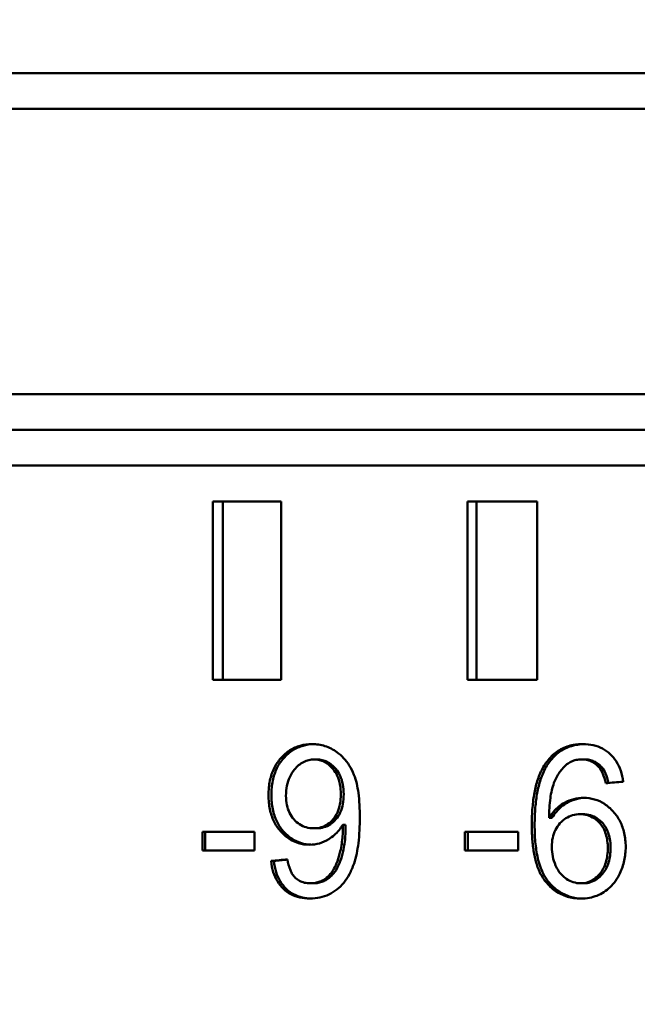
# Model space of a CAD drawing. Header units: millimetres. Extents: x 0 to 14369, y -869 to 2970.
# Tile 287 of 656: x 2131 to 2140, y 398 to 411. Entities that reach past the tile are written whole.
import ezdxf

# ---------------------------------------------------------------- set-up
doc = ezdxf.new("R2010")
doc.units = ezdxf.units.MM
doc.header["$LTSCALE"] = 10
doc.layers.add('Detailumgrenzung (ISO)', color=7, linetype='Continuous', lineweight=25)
doc.layers.add('Sichtbar (ISO)', color=7, linetype='Continuous', lineweight=50)

# ---------------------------------------------------------------- blocks, each defined once
blk = doc.blocks.new('2DDetail3')
at = {"layer": 'Detailumgrenzung (ISO)'}
blk.add_circle((191.4219, 29.8398), 30.9875, dxfattribs=at)

msp = doc.modelspace()

# ---------------------------------------------------------------- linework, layer by layer
at = {"layer": 'Sichtbar (ISO)'}
for p, q in [((2141.77, 410.635), (2123.263, 410.635)), ((2122.982, 410.135), (2161.434, 410.135)), ((2122.982, 406.135), (2161.434, 406.135)), ((2106.781, 405.635), (2161.061, 405.635)), ((2123.263, 405.635), (2161.455, 405.635)), ((2106.388, 405.135), (2161.184, 405.135)), ((2134.786, 404.635), (2133.831, 404.635)), ((2133.831, 404.635), (2133.831, 402.135)), ((2133.969, 402.135), (2133.969, 404.635)), ((2134.786, 402.135), (2134.786, 404.635)), ((2138.374, 404.635), (2137.397, 404.635)), ((2137.397, 404.635), (2137.397, 402.135)), ((2137.526, 402.135), (2137.526, 404.635)), ((2138.374, 402.135), (2138.374, 404.635)), ((2133.831, 402.135), (2134.786, 402.135)), ((2137.397, 402.135), (2138.374, 402.135)), ((2135.249, 401.018), (2135.289, 401.018)), ((2138.999, 401.019), (2139.038, 401.019)), ((2138.542, 400.198), (2138.582, 400.198)), ((2139.016, 400.25), (2138.977, 400.25)), ((2135.243, 400.053), (2135.282, 400.053)), ((2135.65, 400.102), (2135.689, 400.102)), ((2134.412, 400.003), (2133.683, 400.003)), ((2133.683, 400.003), (2133.683, 399.741)), ((2133.723, 399.741), (2133.723, 400.003)), ((2134.412, 399.741), (2134.412, 400.003)), ((2137.363, 400.003), (2137.363, 399.741)), ((2138.109, 400.003), (2137.363, 400.003)), ((2137.403, 399.741), (2137.403, 400.003)), ((2138.109, 399.741), (2138.109, 400.003)), ((2133.683, 399.741), (2134.412, 399.741)), ((2137.363, 399.741), (2138.109, 399.741)), ((2134.645, 399.595), (2134.684, 399.595)), ((2135.196, 399.282), (2135.236, 399.282)), ((2138.986, 399.282), (2139.026, 399.282))]:
    msp.add_line(p, q, dxfattribs=at)
for centre, major_axis, ratio, start_param, end_param in [((2138.66, 398.809), (0.508, 2.146), 0.232615, 5.829087, 6.120732), ((2138.7, 398.809), (0.508, 2.146), 0.232622, 5.832183, 6.120735), ((2135.341, 400.411), (-0.047, 1.038), 0.312831, 3.594981, 3.986145), ((2135.381, 400.411), (-0.047, 1.038), 0.312831, 3.594982, 3.986145), ((2139.853, 399.985), (-1.243, -0.389), 0.699788, 6.067815, 6.356431), ((2140.353, 405.755), (1.444, 6.464), 0.228395, 3.052593, 3.192559)]:
    msp.add_ellipse(centre, major_axis=major_axis, ratio=ratio, start_param=start_param, end_param=end_param, dxfattribs=at)
for points, knots in [([(2134.783, 401.036), (2134.822, 401.08), (2134.865, 401.117), (2134.91, 401.146), (2134.955, 401.175), (2135.003, 401.196), (2135.054, 401.211), (2135.106, 401.226), (2135.161, 401.233), (2135.22, 401.233)], [0, 0, 0, 0, 0.333333, 0.333333, 0.333333, 0.666667, 0.666667, 0.666667, 1, 1, 1, 1]), ([(2134.822, 401.036), (2134.862, 401.08), (2134.904, 401.117), (2134.949, 401.146), (2134.994, 401.175), (2135.042, 401.196), (2135.094, 401.211), (2135.139, 401.224), (2135.188, 401.231), (2135.239, 401.233)], [0, 0, 0, 0, 0.3333333, 0.3333333, 0.3333333, 0.6666667, 0.6666667, 0.6666667, 0.9616728, 0.9616728, 0.9616728, 0.9616728]), ([(2135.22, 401.233), (2135.282, 401.233), (2135.342, 401.224), (2135.46, 401.186), (2135.515, 401.158), (2135.567, 401.121)], [0.000001, 0.000001, 0.000001, 0.000001, 0.02009548, 0.02009548, 0.04015758, 0.04015758, 0.04015758, 0.04015758]), ([(2135.567, 401.121), (2135.601, 401.097), (2135.633, 401.069), (2135.662, 401.038), (2135.692, 401.006), (2135.718, 400.972), (2135.742, 400.933), (2135.767, 400.894), (2135.788, 400.851), (2135.807, 400.804)], [0, 0, 0, 0, 0.333333, 0.333333, 0.333333, 0.666667, 0.666667, 0.666667, 1, 1, 1, 1]), ([(2138.513, 400.99), (2138.554, 401.044), (2138.6, 401.089), (2138.65, 401.125), (2138.701, 401.161), (2138.756, 401.188), (2138.816, 401.206), (2138.877, 401.224), (2138.942, 401.233), (2139.014, 401.233)], [0, 0, 0, 0, 0.333333, 0.333333, 0.333333, 0.666667, 0.666667, 0.666667, 1, 1, 1, 1]), ([(2138.552, 400.99), (2138.593, 401.044), (2138.639, 401.089), (2138.69, 401.125), (2138.74, 401.161), (2138.795, 401.188), (2138.856, 401.206), (2138.91, 401.222), (2138.97, 401.231), (2139.033, 401.233)], [0, 0, 0, 0, 0.3333333, 0.3333333, 0.3333333, 0.6666667, 0.6666667, 0.6666667, 0.9682731, 0.9682731, 0.9682731, 0.9682731]), ([(2139.014, 401.233), (2139.066, 401.233), (2139.116, 401.228), (2139.162, 401.217), (2139.208, 401.207), (2139.25, 401.191), (2139.29, 401.17), (2139.329, 401.149), (2139.365, 401.123), (2139.398, 401.093)], [0, 0, 0, 0, 0.3333333, 0.3333333, 0.3333333, 0.6666667, 0.6666667, 0.6666667, 1, 1, 1, 1]), ([(2134.609, 400.517), (2134.609, 400.59), (2134.616, 400.658), (2134.629, 400.721), (2134.642, 400.784), (2134.661, 400.841), (2134.687, 400.894), (2134.713, 400.946), (2134.745, 400.994), (2134.783, 401.036)], [0, 0, 0, 0, 0.3333333, 0.3333333, 0.3333333, 0.6666667, 0.6666667, 0.6666667, 1, 1, 1, 1]), ([(2134.649, 400.517), (2134.649, 400.59), (2134.655, 400.658), (2134.668, 400.721), (2134.681, 400.784), (2134.701, 400.841), (2134.727, 400.894), (2134.752, 400.946), (2134.784, 400.994), (2134.822, 401.036)], [0, 0, 0, 0, 0.3333333, 0.3333333, 0.3333333, 0.6666667, 0.6666667, 0.6666667, 1, 1, 1, 1]), ([(2135.249, 401.018), (2135.223, 401.018), (2135.198, 401.015), (2135.147, 401.003), (2135.123, 400.994), (2135.051, 400.957), (2135.009, 400.92), (2134.972, 400.876)], [0.000001, 0.000001, 0.000001, 0.000001, 0.00848454, 0.00848454, 0.0168138, 0.0168138, 0.03461822, 0.03461822, 0.03461822, 0.03461822]), ([(2135.512, 400.886), (2135.495, 400.907), (2135.475, 400.926), (2135.435, 400.96), (2135.414, 400.973), (2135.369, 400.996), (2135.347, 401.004), (2135.299, 401.015), (2135.274, 401.018), (2135.249, 401.018)], [0.000001, 0.000001, 0.000001, 0.000001, 0.00853053, 0.00853053, 0.01659696, 0.01659696, 0.02447282, 0.02447282, 0.03257589, 0.03257589, 0.03257589, 0.03257589]), ([(2135.552, 400.886), (2135.534, 400.907), (2135.515, 400.926), (2135.474, 400.96), (2135.453, 400.973), (2135.409, 400.996), (2135.386, 401.004), (2135.338, 401.015), (2135.314, 401.018), (2135.289, 401.018)], [0.000001, 0.000001, 0.000001, 0.000001, 0.00853053, 0.00853053, 0.01659696, 0.01659696, 0.02447282, 0.02447282, 0.03257589, 0.03257589, 0.03257589, 0.03257589]), ([(2138.3, 400.097), (2138.3, 400.142), (2138.301, 400.185), (2138.302, 400.226), (2138.304, 400.267), (2138.306, 400.306), (2138.31, 400.343), (2138.313, 400.38), (2138.316, 400.416), (2138.321, 400.45), (2138.325, 400.484), (2138.331, 400.518), (2138.337, 400.55), (2138.343, 400.582), (2138.349, 400.614), (2138.357, 400.645), (2138.365, 400.676), (2138.374, 400.707), (2138.384, 400.737), (2138.394, 400.767), (2138.405, 400.797), (2138.418, 400.826), (2138.431, 400.855), (2138.445, 400.884), (2138.46, 400.911), (2138.476, 400.939), (2138.493, 400.965), (2138.513, 400.99)], [0, 0, 0, 0, 0.111111, 0.111111, 0.111111, 0.222222, 0.222222, 0.222222, 0.333333, 0.333333, 0.333333, 0.444444, 0.444444, 0.444444, 0.555556, 0.555556, 0.555556, 0.666667, 0.666667, 0.666667, 0.777778, 0.777778, 0.777778, 0.888889, 0.888889, 0.888889, 1, 1, 1, 1]), ([(2138.34, 400.097), (2138.34, 400.142), (2138.34, 400.185), (2138.342, 400.226), (2138.344, 400.267), (2138.346, 400.306), (2138.349, 400.343), (2138.352, 400.38), (2138.356, 400.416), (2138.361, 400.45), (2138.365, 400.484), (2138.37, 400.518), (2138.376, 400.55), (2138.382, 400.582), (2138.389, 400.614), (2138.397, 400.645), (2138.405, 400.676), (2138.414, 400.707), (2138.424, 400.737), (2138.434, 400.767), (2138.445, 400.797), (2138.457, 400.826), (2138.47, 400.855), (2138.484, 400.884), (2138.5, 400.911), (2138.516, 400.939), (2138.533, 400.965), (2138.552, 400.99)], [0, 0, 0, 0, 0.111111, 0.111111, 0.111111, 0.222222, 0.222222, 0.222222, 0.333333, 0.333333, 0.333333, 0.444444, 0.444444, 0.444444, 0.555556, 0.555556, 0.555556, 0.666667, 0.666667, 0.666667, 0.777778, 0.777778, 0.777778, 0.888889, 0.888889, 0.888889, 1, 1, 1, 1]), ([(2138.999, 401.019), (2138.972, 401.019), (2138.947, 401.017), (2138.923, 401.011), (2138.899, 401.006), (2138.876, 400.999), (2138.855, 400.988), (2138.833, 400.978), (2138.813, 400.965), (2138.793, 400.95)], [0, 0, 0, 0, 0.3333333, 0.3333333, 0.3333333, 0.6666667, 0.6666667, 0.6666667, 1, 1, 1, 1]), ([(2139.243, 400.907), (2139.227, 400.925), (2139.209, 400.942), (2139.172, 400.97), (2139.153, 400.982), (2139.111, 401.001), (2139.09, 401.008), (2139.045, 401.017), (2139.022, 401.019), (2138.999, 401.019)], [0.000001, 0.000001, 0.000001, 0.000001, 0.00745007, 0.00745007, 0.0146107, 0.0146107, 0.02177164, 0.02177164, 0.02923862, 0.02923862, 0.02923862, 0.02923862]), ([(2139.282, 400.907), (2139.266, 400.925), (2139.249, 400.942), (2139.212, 400.97), (2139.192, 400.982), (2139.151, 401.001), (2139.13, 401.008), (2139.085, 401.017), (2139.062, 401.019), (2139.038, 401.019)], [0.000001, 0.000001, 0.000001, 0.000001, 0.00745009, 0.00745009, 0.01461074, 0.01461074, 0.02177171, 0.02177171, 0.02923872, 0.02923872, 0.02923872, 0.02923872]), ([(2139.398, 401.093), (2139.432, 401.062), (2139.461, 401.027), (2139.485, 400.988), (2139.51, 400.95), (2139.53, 400.907), (2139.546, 400.86), (2139.562, 400.812), (2139.573, 400.761), (2139.58, 400.705)], [0, 0, 0, 0, 0.3333333, 0.3333333, 0.3333333, 0.6666667, 0.6666667, 0.6666667, 1, 1, 1, 1]), ([(2134.972, 400.876), (2134.946, 400.845), (2134.924, 400.81), (2134.906, 400.772), (2134.889, 400.735), (2134.876, 400.694), (2134.867, 400.65), (2134.858, 400.606), (2134.854, 400.559), (2134.854, 400.509)], [0, 0, 0, 0, 0.333333, 0.333333, 0.333333, 0.666667, 0.666667, 0.666667, 1, 1, 1, 1]), ([(2135.623, 400.53), (2135.623, 400.579), (2135.619, 400.625), (2135.611, 400.668), (2135.603, 400.711), (2135.59, 400.752), (2135.573, 400.788), (2135.557, 400.824), (2135.537, 400.857), (2135.512, 400.886)], [0, 0, 0, 0, 0.333333, 0.333333, 0.333333, 0.666667, 0.666667, 0.666667, 1, 1, 1, 1]), ([(2135.663, 400.53), (2135.663, 400.579), (2135.659, 400.625), (2135.65, 400.668), (2135.642, 400.711), (2135.63, 400.752), (2135.613, 400.788), (2135.597, 400.824), (2135.576, 400.857), (2135.552, 400.886)], [0, 0, 0, 0, 0.333333, 0.333333, 0.333333, 0.666667, 0.666667, 0.666667, 1, 1, 1, 1]), ([(2138.793, 400.95), (2138.753, 400.918), (2138.719, 400.881), (2138.657, 400.792), (2138.632, 400.741), (2138.611, 400.688)], [0.000001, 0.000001, 0.000001, 0.000001, 0.01590398, 0.01590398, 0.03313554, 0.03313554, 0.03313554, 0.03313554]), ([(2135.807, 400.804), (2135.838, 400.725), (2135.857, 400.636), (2135.884, 400.44), (2135.889, 400.32), (2135.889, 400.208)], [0.000001, 0.000001, 0.000001, 0.000001, 0.02571329, 0.02571329, 0.0595664, 0.0595664, 0.0595664, 0.0595664]), ([(2138.611, 400.688), (2138.586, 400.623), (2138.57, 400.549), (2138.548, 400.387), (2138.543, 400.29), (2138.542, 400.198)], [0.000001, 0.000001, 0.000001, 0.000001, 0.02130455, 0.02130455, 0.04904989, 0.04904989, 0.04904989, 0.04904989]), ([(2134.776, 400.014), (2134.739, 400.056), (2134.709, 400.102), (2134.684, 400.153), (2134.659, 400.204), (2134.641, 400.26), (2134.628, 400.321), (2134.615, 400.382), (2134.609, 400.447), (2134.609, 400.517)], [0, 0, 0, 0, 0.333333, 0.333333, 0.333333, 0.666667, 0.666667, 0.666667, 1, 1, 1, 1]), ([(2134.815, 400.014), (2134.779, 400.056), (2134.748, 400.102), (2134.724, 400.153), (2134.699, 400.204), (2134.68, 400.26), (2134.668, 400.321), (2134.655, 400.382), (2134.649, 400.447), (2134.649, 400.517)], [0, 0, 0, 0, 0.333333, 0.333333, 0.333333, 0.666667, 0.666667, 0.666667, 1, 1, 1, 1]), ([(2134.854, 400.509), (2134.854, 400.463), (2134.858, 400.42), (2134.867, 400.381), (2134.875, 400.341), (2134.887, 400.304), (2134.904, 400.271), (2134.92, 400.237), (2134.941, 400.207), (2134.965, 400.179)], [0, 0, 0, 0, 0.3333333, 0.3333333, 0.3333333, 0.6666667, 0.6666667, 0.6666667, 1, 1, 1, 1]), ([(2135.515, 400.179), (2135.539, 400.207), (2135.559, 400.238), (2135.575, 400.274), (2135.591, 400.31), (2135.604, 400.351), (2135.611, 400.393), (2135.619, 400.436), (2135.623, 400.482), (2135.623, 400.53)], [0, 0, 0, 0, 0.333333, 0.333333, 0.333333, 0.666667, 0.666667, 0.666667, 1, 1, 1, 1]), ([(2135.555, 400.179), (2135.579, 400.207), (2135.599, 400.239), (2135.615, 400.274), (2135.631, 400.31), (2135.643, 400.351), (2135.651, 400.393), (2135.659, 400.436), (2135.663, 400.482), (2135.663, 400.53)], [0, 0, 0, 0, 0.333333, 0.333333, 0.333333, 0.666667, 0.666667, 0.666667, 1, 1, 1, 1]), ([(2138.758, 400.411), (2138.799, 400.433), (2138.843, 400.451), (2138.933, 400.474), (2138.979, 400.48), (2139.026, 400.48)], [0.000001, 0.000001, 0.000001, 0.000001, 0.01492221, 0.01492221, 0.02976783, 0.02976783, 0.02976783, 0.02976783]), ([(2138.798, 400.411), (2138.839, 400.433), (2138.883, 400.451), (2138.967, 400.473), (2139.006, 400.478), (2139.046, 400.48)], [0.000001, 0.000001, 0.000001, 0.000001, 0.01492226, 0.01492226, 0.02768951, 0.02768951, 0.02768951, 0.02768951]), ([(2139.026, 400.48), (2139.08, 400.48), (2139.132, 400.473), (2139.181, 400.458), (2139.229, 400.444), (2139.275, 400.423), (2139.318, 400.395), (2139.362, 400.366), (2139.403, 400.331), (2139.442, 400.288)], [0, 0, 0, 0, 0.3333333, 0.3333333, 0.3333333, 0.6666667, 0.6666667, 0.6666667, 1, 1, 1, 1]), ([(2138.542, 400.198), (2138.562, 400.23), (2138.584, 400.26), (2138.606, 400.286), (2138.629, 400.313), (2138.653, 400.336), (2138.678, 400.357), (2138.704, 400.378), (2138.73, 400.396), (2138.758, 400.411)], [0, 0, 0, 0, 0.333333, 0.333333, 0.333333, 0.666667, 0.666667, 0.666667, 1, 1, 1, 1]), ([(2138.582, 400.198), (2138.602, 400.23), (2138.623, 400.26), (2138.646, 400.286), (2138.669, 400.313), (2138.693, 400.336), (2138.718, 400.357), (2138.743, 400.378), (2138.77, 400.396), (2138.798, 400.411)], [0, 0, 0, 0, 0.333333, 0.333333, 0.333333, 0.666667, 0.666667, 0.666667, 1, 1, 1, 1]), ([(2139.442, 400.288), (2139.48, 400.246), (2139.512, 400.2), (2139.537, 400.15), (2139.563, 400.099), (2139.582, 400.045), (2139.595, 399.986), (2139.609, 399.926), (2139.616, 399.862), (2139.616, 399.793)], [0, 0, 0, 0, 0.3333333, 0.3333333, 0.3333333, 0.6666667, 0.6666667, 0.6666667, 1, 1, 1, 1]), ([(2134.965, 400.179), (2134.99, 400.151), (2135.017, 400.128), (2135.046, 400.109), (2135.074, 400.091), (2135.105, 400.077), (2135.138, 400.067), (2135.17, 400.058), (2135.205, 400.053), (2135.243, 400.053)], [0, 0, 0, 0, 0.3333333, 0.3333333, 0.3333333, 0.6666667, 0.6666667, 0.6666667, 1, 1, 1, 1]), ([(2135.243, 400.053), (2135.28, 400.053), (2135.314, 400.058), (2135.347, 400.067), (2135.379, 400.077), (2135.409, 400.091), (2135.437, 400.109), (2135.465, 400.128), (2135.491, 400.151), (2135.515, 400.179)], [0, 0, 0, 0, 0.3333333, 0.3333333, 0.3333333, 0.6666667, 0.6666667, 0.6666667, 1, 1, 1, 1]), ([(2135.282, 400.053), (2135.319, 400.053), (2135.354, 400.058), (2135.386, 400.067), (2135.418, 400.077), (2135.449, 400.091), (2135.477, 400.109), (2135.505, 400.128), (2135.531, 400.151), (2135.555, 400.179)], [0, 0, 0, 0, 0.333333, 0.333333, 0.333333, 0.666667, 0.666667, 0.666667, 1, 1, 1, 1]), ([(2135.889, 400.208), (2135.889, 400.088), (2135.884, 399.963), (2135.857, 399.749), (2135.838, 399.651), (2135.808, 399.56)], [0.000001, 0.000001, 0.000001, 0.000001, 0.03602279, 0.03602279, 0.06479209, 0.06479209, 0.06479209, 0.06479209]), ([(2138.977, 400.25), (2138.94, 400.25), (2138.905, 400.245), (2138.872, 400.236), (2138.839, 400.226), (2138.808, 400.212), (2138.778, 400.194), (2138.749, 400.175), (2138.721, 400.151), (2138.695, 400.123)], [0, 0, 0, 0, 0.333333, 0.333333, 0.333333, 0.666667, 0.666667, 0.666667, 1, 1, 1, 1]), ([(2139.254, 400.123), (2139.229, 400.151), (2139.203, 400.175), (2139.174, 400.193), (2139.145, 400.212), (2139.114, 400.226), (2139.082, 400.236), (2139.049, 400.245), (2139.014, 400.25), (2138.977, 400.25)], [0, 0, 0, 0, 0.333333, 0.333333, 0.333333, 0.666667, 0.666667, 0.666667, 1, 1, 1, 1]), ([(2139.294, 400.123), (2139.269, 400.151), (2139.242, 400.175), (2139.213, 400.193), (2139.185, 400.212), (2139.154, 400.226), (2139.121, 400.236), (2139.089, 400.245), (2139.054, 400.25), (2139.016, 400.25)], [0, 0, 0, 0, 0.333333, 0.333333, 0.333333, 0.666667, 0.666667, 0.666667, 1, 1, 1, 1]), ([(2135.184, 399.823), (2135.13, 399.823), (2135.079, 399.83), (2135.031, 399.845), (2134.983, 399.859), (2134.938, 399.88), (2134.896, 399.908), (2134.853, 399.936), (2134.813, 399.971), (2134.776, 400.014)], [0, 0, 0, 0, 0.333333, 0.333333, 0.333333, 0.666667, 0.666667, 0.666667, 1, 1, 1, 1]), ([(2135.204, 399.824), (2135.157, 399.825), (2135.112, 399.832), (2135.07, 399.845), (2135.023, 399.859), (2134.978, 399.88), (2134.935, 399.908), (2134.893, 399.936), (2134.853, 399.971), (2134.815, 400.014)], [0.041878, 0.041878, 0.041878, 0.041878, 0.3333333, 0.3333333, 0.3333333, 0.6666667, 0.6666667, 0.6666667, 1, 1, 1, 1]), ([(2135.65, 400.102), (2135.634, 400.076), (2135.617, 400.051), (2135.598, 400.027), (2135.578, 400.003), (2135.556, 399.98), (2135.532, 399.959), (2135.508, 399.938), (2135.482, 399.918), (2135.453, 399.9)], [0, 0, 0, 0, 0.333333, 0.333333, 0.333333, 0.666667, 0.666667, 0.666667, 1, 1, 1, 1]), ([(2135.651, 400.05), (2135.651, 400.014), (2135.65, 399.978), (2135.647, 399.942), (2135.644, 399.907), (2135.64, 399.872), (2135.635, 399.837), (2135.63, 399.802), (2135.623, 399.767), (2135.615, 399.732)], [0, 0, 0, 0, 0.333333, 0.333333, 0.333333, 0.666667, 0.666667, 0.666667, 1, 1, 1, 1]), ([(2135.65, 400.102), (2135.65, 400.091), (2135.65, 400.081), (2135.65, 400.072), (2135.65, 400.068), (2135.651, 400.064), (2135.651, 400.06), (2135.651, 400.058), (2135.651, 400.057), (2135.651, 400.055), (2135.651, 400.054), (2135.651, 400.053), (2135.651, 400.053), (2135.651, 400.052), (2135.651, 400.052), (2135.651, 400.051), (2135.651, 400.051), (2135.651, 400.051), (2135.651, 400.051), (2135.651, 400.051), (2135.651, 400.051), (2135.651, 400.051), (2135.651, 400.051), (2135.651, 400.051), (2135.651, 400.051), (2135.651, 400.05), (2135.651, 400.05), (2135.651, 400.05), (2135.651, 400.05), (2135.651, 400.05), (2135.651, 400.05)], [0, 0, 0, 0, 0.5, 0.5, 0.5, 0.75, 0.75, 0.75, 0.875, 0.875, 0.875, 0.9375, 0.9375, 0.9375, 0.96875, 0.96875, 0.96875, 0.984375, 0.984375, 0.984375, 0.992188, 0.992188, 0.992188, 0.996094, 0.996094, 0.996094, 0.998047, 0.998047, 0.998047, 1, 1, 1, 1]), ([(2135.655, 399.732), (2135.663, 399.767), (2135.669, 399.802), (2135.675, 399.837), (2135.68, 399.872), (2135.684, 399.907), (2135.686, 399.942), (2135.689, 399.978), (2135.69, 400.014), (2135.69, 400.05)], [0, 0, 0, 0, 0.333333, 0.333333, 0.333333, 0.666667, 0.666667, 0.666667, 1, 1, 1, 1]), ([(2135.69, 400.05), (2135.69, 400.05), (2135.69, 400.05), (2135.69, 400.05), (2135.69, 400.062), (2135.689, 400.079), (2135.689, 400.102)], [0, 0, 0, 0, 0.001953, 0.001953, 0.001953, 1, 1, 1, 1]), ([(2138.3, 400.097), (2138.3, 400.056), (2138.301, 400.018), (2138.302, 399.982), (2138.304, 399.945), (2138.306, 399.911), (2138.308, 399.878), (2138.311, 399.845), (2138.315, 399.814), (2138.319, 399.783), (2138.323, 399.753), (2138.327, 399.723), (2138.333, 399.695), (2138.338, 399.666), (2138.344, 399.638), (2138.351, 399.611), (2138.358, 399.583), (2138.366, 399.556), (2138.375, 399.529), (2138.384, 399.502), (2138.394, 399.476), (2138.406, 399.45), (2138.417, 399.425), (2138.43, 399.4), (2138.444, 399.376), (2138.459, 399.351), (2138.474, 399.328), (2138.492, 399.307)], [0, 0, 0, 0, 0.1111111, 0.1111111, 0.1111111, 0.2222222, 0.2222222, 0.2222222, 0.3333333, 0.3333333, 0.3333333, 0.4444444, 0.4444444, 0.4444444, 0.5555556, 0.5555556, 0.5555556, 0.6666667, 0.6666667, 0.6666667, 0.7777778, 0.7777778, 0.7777778, 0.8888889, 0.8888889, 0.8888889, 1, 1, 1, 1]), ([(2138.531, 399.307), (2138.505, 399.339), (2138.483, 399.374), (2138.464, 399.411), (2138.446, 399.447), (2138.43, 399.485), (2138.417, 399.523), (2138.404, 399.56), (2138.393, 399.598), (2138.384, 399.636), (2138.376, 399.674), (2138.369, 399.712), (2138.363, 399.75), (2138.357, 399.789), (2138.353, 399.827), (2138.349, 399.865), (2138.346, 399.903), (2138.343, 399.941), (2138.342, 399.98), (2138.34, 400.019), (2138.34, 400.058), (2138.34, 400.097)], [0, 0, 0, 0, 0.1428571, 0.1428571, 0.1428571, 0.2857143, 0.2857143, 0.2857143, 0.4285714, 0.4285714, 0.4285714, 0.5714286, 0.5714286, 0.5714286, 0.7142857, 0.7142857, 0.7142857, 0.8571429, 0.8571429, 0.8571429, 1, 1, 1, 1]), ([(2138.695, 400.123), (2138.67, 400.095), (2138.649, 400.065), (2138.632, 400.031), (2138.615, 399.997), (2138.602, 399.96), (2138.593, 399.92), (2138.585, 399.88), (2138.58, 399.837), (2138.58, 399.791)], [0, 0, 0, 0, 0.3333333, 0.3333333, 0.3333333, 0.6666667, 0.6666667, 0.6666667, 1, 1, 1, 1]), ([(2139.365, 399.777), (2139.365, 399.843), (2139.357, 399.91), (2139.328, 400.001), (2139.317, 400.028), (2139.289, 400.078), (2139.273, 400.102), (2139.254, 400.123)], [0.000001, 0.000001, 0.000001, 0.000001, 0.01981805, 0.01981805, 0.0287456, 0.0287456, 0.03741081, 0.03741081, 0.03741081, 0.03741081]), ([(2139.404, 399.777), (2139.404, 399.843), (2139.397, 399.91), (2139.368, 400.001), (2139.357, 400.028), (2139.329, 400.078), (2139.312, 400.102), (2139.294, 400.123)], [0.000001, 0.000001, 0.000001, 0.000001, 0.01981766, 0.01981766, 0.02874543, 0.02874543, 0.03741084, 0.03741084, 0.03741084, 0.03741084]), ([(2135.453, 399.9), (2135.412, 399.875), (2135.37, 399.855), (2135.279, 399.829), (2135.232, 399.823), (2135.184, 399.823)], [0.000001, 0.000001, 0.000001, 0.000001, 0.01517329, 0.01517329, 0.03070401, 0.03070401, 0.03070401, 0.03070401]), ([(2139.253, 399.416), (2139.272, 399.438), (2139.288, 399.462), (2139.316, 399.515), (2139.328, 399.544), (2139.357, 399.639), (2139.365, 399.708), (2139.365, 399.777)], [0.000001, 0.000001, 0.000001, 0.000001, 0.0089916, 0.0089916, 0.01831778, 0.01831778, 0.03894919, 0.03894919, 0.03894919, 0.03894919]), ([(2139.293, 399.416), (2139.311, 399.438), (2139.328, 399.462), (2139.356, 399.515), (2139.367, 399.544), (2139.397, 399.639), (2139.404, 399.708), (2139.404, 399.777)], [0.000001, 0.000001, 0.000001, 0.000001, 0.00899099, 0.00899099, 0.01831648, 0.01831648, 0.03894921, 0.03894921, 0.03894921, 0.03894921]), ([(2139.616, 399.793), (2139.616, 399.728), (2139.609, 399.663), (2139.581, 399.538), (2139.561, 399.478), (2139.534, 399.421)], [0.000001, 0.000001, 0.000001, 0.000001, 0.01953637, 0.01953637, 0.03867927, 0.03867927, 0.03867927, 0.03867927]), ([(2134.818, 399.205), (2134.786, 399.236), (2134.758, 399.271), (2134.734, 399.31), (2134.711, 399.349), (2134.691, 399.393), (2134.676, 399.44), (2134.662, 399.487), (2134.651, 399.539), (2134.645, 399.595)], [0, 0, 0, 0, 0.333333, 0.333333, 0.333333, 0.666667, 0.666667, 0.666667, 1, 1, 1, 1]), ([(2134.857, 399.205), (2134.826, 399.236), (2134.798, 399.271), (2134.774, 399.31), (2134.75, 399.349), (2134.731, 399.393), (2134.716, 399.44), (2134.701, 399.487), (2134.691, 399.539), (2134.684, 399.595)], [0, 0, 0, 0, 0.333333, 0.333333, 0.333333, 0.666667, 0.666667, 0.666667, 1, 1, 1, 1]), ([(2134.874, 399.618), (2134.882, 399.566), (2134.895, 399.513), (2134.924, 399.445), (2134.934, 399.425), (2134.958, 399.39), (2134.97, 399.375), (2134.985, 399.361)], [0.000001, 0.000001, 0.000001, 0.000001, 0.01578645, 0.01578645, 0.02252718, 0.02252718, 0.02873134, 0.02873134, 0.02873134, 0.02873134]), ([(2135.389, 399.337), (2135.407, 399.349), (2135.425, 399.362), (2135.441, 399.377), (2135.457, 399.392), (2135.472, 399.408), (2135.486, 399.426), (2135.5, 399.443), (2135.513, 399.463), (2135.525, 399.484)], [0, 0, 0, 0, 0.333333, 0.333333, 0.333333, 0.666667, 0.666667, 0.666667, 1, 1, 1, 1]), ([(2135.429, 399.337), (2135.447, 399.349), (2135.464, 399.362), (2135.48, 399.377), (2135.496, 399.392), (2135.511, 399.408), (2135.525, 399.426), (2135.54, 399.443), (2135.553, 399.463), (2135.565, 399.484)], [0, 0, 0, 0, 0.333333, 0.333333, 0.333333, 0.666667, 0.666667, 0.666667, 1, 1, 1, 1]), ([(2135.808, 399.56), (2135.789, 399.506), (2135.768, 399.457), (2135.744, 399.412), (2135.72, 399.367), (2135.693, 399.326), (2135.663, 399.29), (2135.633, 399.253), (2135.601, 399.222), (2135.566, 399.194)], [0, 0, 0, 0, 0.333333, 0.333333, 0.333333, 0.666667, 0.666667, 0.666667, 1, 1, 1, 1]), ([(2138.633, 399.534), (2138.645, 399.506), (2138.659, 399.481), (2138.674, 399.458), (2138.689, 399.434), (2138.706, 399.414), (2138.724, 399.395), (2138.742, 399.377), (2138.762, 399.36), (2138.784, 399.346)], [0, 0, 0, 0, 0.333333, 0.333333, 0.333333, 0.666667, 0.666667, 0.666667, 1, 1, 1, 1]), ([(2134.985, 399.361), (2135.003, 399.344), (2135.023, 399.329), (2135.045, 399.317), (2135.066, 399.306), (2135.09, 399.297), (2135.115, 399.291), (2135.141, 399.285), (2135.168, 399.282), (2135.196, 399.282)], [0, 0, 0, 0, 0.333333, 0.333333, 0.333333, 0.666667, 0.666667, 0.666667, 1, 1, 1, 1]), ([(2135.196, 399.282), (2135.221, 399.282), (2135.244, 399.284), (2135.267, 399.288), (2135.289, 399.292), (2135.311, 399.299), (2135.331, 399.307), (2135.352, 399.315), (2135.371, 399.325), (2135.389, 399.337)], [0, 0, 0, 0, 0.333333, 0.333333, 0.333333, 0.666667, 0.666667, 0.666667, 1, 1, 1, 1]), ([(2135.236, 399.282), (2135.26, 399.282), (2135.284, 399.284), (2135.306, 399.288), (2135.329, 399.292), (2135.35, 399.299), (2135.371, 399.307), (2135.391, 399.315), (2135.41, 399.325), (2135.429, 399.337)], [0, 0, 0, 0, 0.333333, 0.333333, 0.333333, 0.666667, 0.666667, 0.666667, 1, 1, 1, 1]), ([(2138.986, 399.282), (2139.021, 399.282), (2139.054, 399.287), (2139.085, 399.297), (2139.116, 399.307), (2139.145, 399.321), (2139.173, 399.341), (2139.201, 399.361), (2139.228, 399.386), (2139.253, 399.416)], [0, 0, 0, 0, 0.3333333, 0.3333333, 0.3333333, 0.6666667, 0.6666667, 0.6666667, 1, 1, 1, 1]), ([(2139.026, 399.282), (2139.06, 399.282), (2139.093, 399.287), (2139.124, 399.297), (2139.156, 399.307), (2139.185, 399.321), (2139.213, 399.341), (2139.241, 399.361), (2139.268, 399.386), (2139.293, 399.416)], [0, 0, 0, 0, 0.3333333, 0.3333333, 0.3333333, 0.6666667, 0.6666667, 0.6666667, 1, 1, 1, 1]), ([(2139.534, 399.421), (2139.515, 399.382), (2139.494, 399.346), (2139.471, 399.314), (2139.449, 399.282), (2139.424, 399.253), (2139.397, 399.228), (2139.371, 399.202), (2139.342, 399.179), (2139.311, 399.16)], [0, 0, 0, 0, 0.3333333, 0.3333333, 0.3333333, 0.6666667, 0.6666667, 0.6666667, 1, 1, 1, 1]), ([(2135.191, 399.068), (2135.14, 399.068), (2135.092, 399.073), (2135.047, 399.084), (2135.002, 399.094), (2134.96, 399.109), (2134.922, 399.13), (2134.884, 399.15), (2134.849, 399.175), (2134.818, 399.205)], [0, 0, 0, 0, 0.333333, 0.333333, 0.333333, 0.666667, 0.666667, 0.666667, 1, 1, 1, 1]), ([(2135.21, 399.069), (2135.167, 399.07), (2135.125, 399.075), (2135.086, 399.084), (2135.041, 399.094), (2134.999, 399.109), (2134.961, 399.13), (2134.923, 399.15), (2134.889, 399.175), (2134.857, 399.205)], [0.043736, 0.043736, 0.043736, 0.043736, 0.3333333, 0.3333333, 0.3333333, 0.6666667, 0.6666667, 0.6666667, 1, 1, 1, 1]), ([(2135.566, 399.194), (2135.531, 399.167), (2135.494, 399.144), (2135.455, 399.125), (2135.416, 399.107), (2135.375, 399.093), (2135.331, 399.083), (2135.287, 399.073), (2135.24, 399.068), (2135.191, 399.068)], [0, 0, 0, 0, 0.333333, 0.333333, 0.333333, 0.666667, 0.666667, 0.666667, 1, 1, 1, 1]), ([(2138.99, 399.068), (2138.922, 399.068), (2138.857, 399.078), (2138.798, 399.095), (2138.738, 399.113), (2138.684, 399.139), (2138.633, 399.174), (2138.582, 399.209), (2138.535, 399.253), (2138.492, 399.307)], [0, 0, 0, 0, 0.3333333, 0.3333333, 0.3333333, 0.6666667, 0.6666667, 0.6666667, 1, 1, 1, 1]), ([(2139.01, 399.069), (2138.948, 399.07), (2138.891, 399.079), (2138.837, 399.095), (2138.778, 399.113), (2138.723, 399.139), (2138.672, 399.174), (2138.621, 399.209), (2138.574, 399.253), (2138.531, 399.307)], [0.0329882, 0.0329882, 0.0329882, 0.0329882, 0.3333333, 0.3333333, 0.3333333, 0.6666667, 0.6666667, 0.6666667, 1, 1, 1, 1]), ([(2139.311, 399.16), (2139.28, 399.14), (2139.247, 399.123), (2139.213, 399.109), (2139.179, 399.096), (2139.144, 399.086), (2139.107, 399.079), (2139.07, 399.072), (2139.031, 399.068), (2138.99, 399.068)], [0, 0, 0, 0, 0.333333, 0.333333, 0.333333, 0.666667, 0.666667, 0.666667, 1, 1, 1, 1])]:
    msp.add_open_spline(points, degree=3, knots=knots, dxfattribs=at)
for points in [[(2139.58, 400.705), (2139.499, 400.699), (2139.417, 400.692), (2139.336, 400.685)], [(2134.874, 399.618), (2134.797, 399.61), (2134.721, 399.603), (2134.645, 399.595)], [(2134.684, 399.595), (2134.748, 399.601), (2134.811, 399.608), (2134.874, 399.614)]]:
    msp.add_open_spline(points, degree=3, dxfattribs=at)

# ---------------------------------------------------------------- block references
at = {"layer": 'Detailumgrenzung (ISO)', "xscale": 10, "yscale": 10, "zscale": 10}
msp.add_blockref('2DDetail3', (0, 0), dxfattribs=at)

doc.saveas('drawing.dxf')
